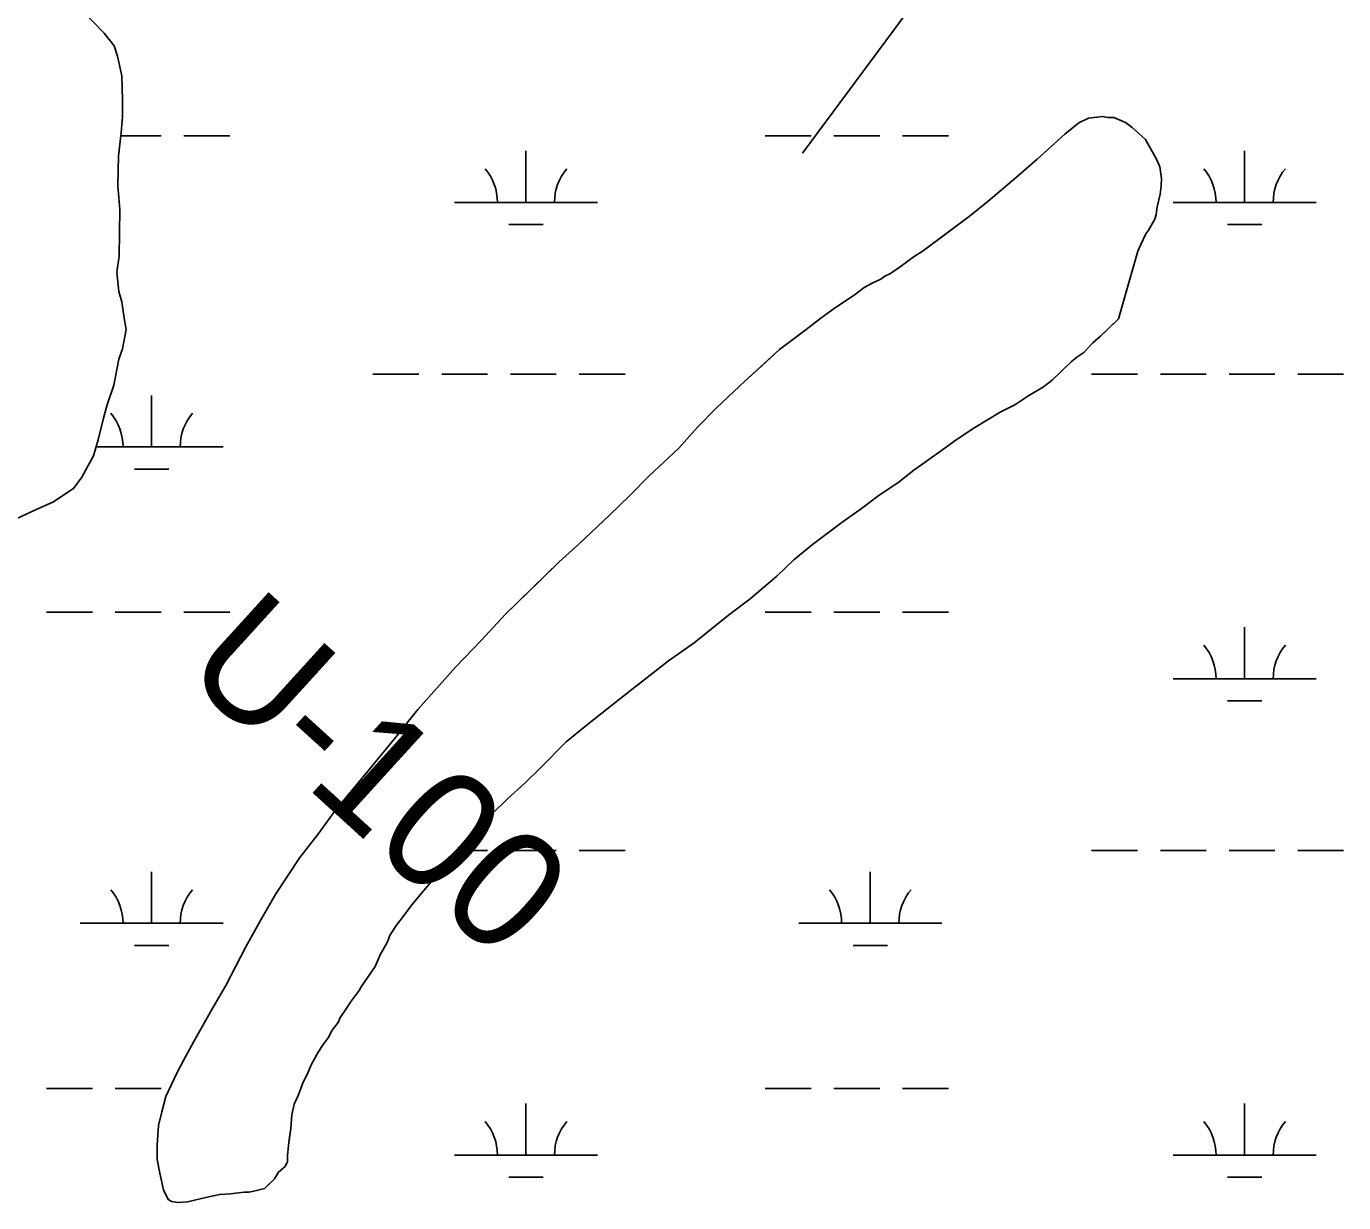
# Model space of a CAD drawing. Extents: x 3281947 to 3319794, y 715894 to 741249.
# Drawn here: x 3295401 to 3296321, y 734623 to 735444 of the extents above; entities that cross this region are included whole.
import ezdxf

# ---------------------------------------------------------------- set-up
doc = ezdxf.new("R2010")
doc.units = 0
for name, color, linetype in [('V-RIVR-RANG-IDEN', 7, 'Continuous'), ('V-SITE-VEGE', 7, 'Continuous'), ('V-TOPO-MAJR', 7, 'Continuous'), ('V-TOPO-SHOR', 7, 'Continuous'), ('V-WETL-SWMP', 7, 'Continuous')]:
    doc.layers.add(name, color=color, linetype=linetype)

msp = doc.modelspace()

# ---------------------------------------------------------------- linework, layer by layer
at = {"layer": 'V-SITE-VEGE'}
for points in [[(3295386.95, 735097.28), (3295407.03, 735106.56), (3295419.08, 735111.97), (3295433.58, 735121.33), (3295439.28, 735129.22), (3295447.48, 735144.26), (3295450.83, 735155.38), (3295454.23, 735169.69), (3295456.77, 735179.23), (3295461.76, 735193.52), (3295465.23, 735211.81), (3295467.72, 735218.96), (3295470.32, 735232.48), (3295468.84, 735240.48), (3295467.41, 735251.67), (3295465.12, 735258.89), (3295463.73, 735272.47), (3295465.48, 735283.61), (3295465.96, 735316.32), (3295464.62, 735333.09), (3295464.92, 735353.83), (3295466.75, 735369.76), (3295467.71, 735380.91), (3295467.89, 735392.88), (3295467.34, 735409.64), (3295464.35, 735423.24), (3295462.06, 735430.46), (3295455.01, 735439.34), (3295438.5, 735456.33)], [(3296184.66, 735302.01), (3296186.06, 735304.7), (3296188.85, 735309.41), (3296189.58, 735312.8), (3296190.35, 735318.22), (3296192.52, 735327.01), (3296193.29, 735332.43), (3296193.37, 735337.86), (3296192.14, 735346.03), (3296190.18, 735350.82), (3296187.54, 735355.61), (3296183.57, 735362.47), (3296182.26, 735365.2), (3296172.88, 735373.5), (3296168.18, 735376.97), (3296160.09, 735380.5), (3296156.01, 735380.56), (3296151.95, 735381.3), (3296148.54, 735380.68), (3296142.42, 735380.09), (3296135.58, 735376.81), (3296125.95, 735368.81), (3296106.66, 735351.45), (3296092.2, 735338.78), (3296072.24, 735322.11), (3296059.17, 735311.45), (3296026.19, 735286.84), (3296020.7, 735283.54), (3296011.77, 735276.89), (3296004.21, 735271.57), (3296000.11, 735269.6), (3295997.36, 735267.6), (3295991.88, 735264.97), (3295985.72, 735261.68), (3295978.84, 735256.35), (3295965.81, 735247.73), (3295955.5, 735240.42), (3295945.19, 735232.43), (3295926.63, 735218.46), (3295902.52, 735196.43), (3295882.53, 735177.73), (3295869.41, 735164.35), (3295856.28, 735149.62), (3295835.6, 735130.25), (3295821.8, 735116.2), (3295808, 735102.84), (3295786.63, 735082.8), (3295772.85, 735070.11), (3295734.92, 735033.36), (3295718.34, 735015.29), (3295700.39, 734996.55), (3295674.12, 734967.08), (3295657.49, 734946.29)], [(3295657.49, 734946.29), (3295640.18, 734925.51), (3295616.64, 734896.68), (3295604.15, 734879.9), (3295591.68, 734863.8), (3295574.97, 734838.25), (3295564.5, 734820.08), (3295554.02, 734801.23), (3295540.01, 734774.29), (3295530.24, 734757.46), (3295517.66, 734735.25), (3295510.67, 734722.45), (3295505.77, 734713.02), (3295498.04, 734696.85), (3295495.16, 734686.03), (3295492.97, 734676.55), (3295492.08, 734662.98), (3295491.92, 734652.8), (3295493.8, 734643.26), (3295496.34, 734631.68), (3295499.63, 734624.83), (3295502.32, 734623.43), (3295506.38, 734622.69), (3295513.18, 734623.26), (3295526.82, 734626.44), (3295535.67, 734628.34), (3295543.15, 734628.9), (3295552.68, 734630.11), (3295556.08, 734630.06), (3295559.48, 734630.68), (3295566.98, 734632.6), (3295573.88, 734639.29), (3295576.67, 734644), (3295581.48, 734647.99), (3295582.9, 734651.37), (3295582.96, 734655.44), (3295583.76, 734662.9), (3295585.3, 734674.42), (3295586.13, 734683.92), (3295587.6, 734691.36), (3295590.41, 734697.43), (3295593.96, 734706.88), (3295596.76, 734712.27), (3295599.58, 734719.02), (3295604.48, 734727.77), (3295607.95, 734733.15), (3295611.42, 734737.85), (3295614.23, 734743.24), (3295618.39, 734748.6), (3295619.8, 734751.98), (3295622.58, 734756.01), (3295627.45, 734763.4), (3295633, 734770.78), (3295634.4, 734773.48), (3295644.13, 734787.59), (3295647.65, 734795.68), (3295652.54, 734804.43), (3295654.66, 734809.83), (3295659.53, 734817.23), (3295662.3, 734820.58), (3295669.93, 734830.64), (3295678.24, 734840.7), (3295694.85, 734860.14), (3295707.96, 734873.51), (3295725.25, 734893.61), (3295736.98, 734904.97), (3295748.69, 734915.66), (3295759.73, 734926.35), (3295777.67, 734944.4), (3295791.43, 734955.73), (3295814.81, 734974.38), (3295849.18, 735001), (3295867.04, 735013.62), (3295891.12, 735032.94), (3295906.23, 735044.25), (3295924.82, 735060.25), (3295936.55, 735071.61), (3295949.62, 735082.28), (3295970.23, 735097.57), (3295983.97, 735107.54), (3295996.34, 735116.85), (3296009.38, 735125.48), (3296020.39, 735134.13), (3296038.24, 735146.76), (3296049.92, 735155.4), (3296062.96, 735164.03), (3296080.78, 735174.61), (3296091.05, 735179.88), (3296099.98, 735185.85), (3296110.95, 735192.47), (3296117.13, 735197.13), (3296130.23, 735209.82), (3296134.36, 735213.16), (3296139.17, 735216.47), (3296145.39, 735223.17), (3296150.89, 735227.84), (3296163.31, 735239.87), (3296176.95, 735287.19), (3296179.07, 735291.91), (3296182.58, 735299.33), (3296184.66, 735302.01)]]:
    msp.add_lwpolyline(points, dxfattribs=at)
at = {"layer": 'V-TOPO-MAJR'}
msp.add_lwpolyline([(3295942.71, 735355.63), (3296306.46, 735846.31)], dxfattribs=at)
at = {"layer": 'V-TOPO-SHOR'}
for points in [[(3295616.64, 734896.68), (3295640.18, 734925.51), (3295657.49, 734946.29), (3295674.12, 734967.08), (3295700.39, 734996.55), (3295718.34, 735015.29), (3295734.92, 735033.36), (3295759.06, 735056.75), (3295772.85, 735070.11), (3295786.63, 735082.8), (3295808, 735102.84), (3295821.8, 735116.2), (3295835.6, 735130.25), (3295856.28, 735149.62), (3295869.41, 735164.35), (3295882.53, 735177.73), (3295902.52, 735196.43), (3295914.23, 735207.11), (3295926.63, 735218.46), (3295945.19, 735232.43), (3295955.5, 735240.42), (3295965.81, 735247.73), (3295978.84, 735256.35), (3295985.72, 735261.68), (3295991.88, 735264.97), (3295997.36, 735267.6), (3296000.11, 735269.6), (3296004.21, 735271.57), (3296011.77, 735276.89), (3296020.7, 735283.54), (3296026.19, 735286.84), (3296037.86, 735295.49), (3296047.49, 735302.81), (3296059.17, 735311.45), (3296072.24, 735322.11), (3296092.2, 735338.78), (3296106.66, 735351.45), (3296125.95, 735368.81), (3296135.58, 735376.81), (3296142.42, 735380.09), (3296148.54, 735380.68), (3296151.95, 735381.3), (3296156.01, 735380.56), (3296160.09, 735380.5), (3296168.18, 735376.97), (3296172.88, 735373.5), (3296182.26, 735365.2), (3296183.57, 735362.47), (3296187.54, 735355.61), (3296190.18, 735350.82), (3296192.14, 735346.03), (3296193.37, 735337.86), (3296193.29, 735332.43), (3296192.52, 735327.01), (3296190.35, 735318.22), (3296189.58, 735312.8), (3296188.85, 735309.41), (3296186.06, 735304.7), (3296184.66, 735302.01), (3296182.58, 735299.33), (3296179.07, 735291.91), (3296176.95, 735287.19), (3296163.31, 735239.87)], [(3296163.31, 735239.87), (3296155.03, 735231.85), (3296150.89, 735227.84), (3296145.39, 735223.17), (3296139.17, 735216.47), (3296134.36, 735213.16), (3296130.23, 735209.82), (3296122.65, 735202.47), (3296117.13, 735197.13), (3296110.95, 735192.47), (3296099.98, 735185.85), (3296091.05, 735179.88), (3296080.78, 735174.61), (3296062.96, 735164.02), (3296049.92, 735155.4), (3296038.24, 735146.76), (3296020.39, 735134.13), (3296009.38, 735125.48), (3295996.34, 735116.85), (3295983.97, 735107.54), (3295970.23, 735097.57), (3295949.62, 735082.28), (3295936.55, 735071.61), (3295924.82, 735060.25), (3295906.23, 735044.25), (3295891.12, 735032.94), (3295867.04, 735013.62), (3295849.19, 735001), (3295832, 734987.69), (3295814.81, 734974.38), (3295791.43, 734955.73), (3295777.67, 734944.4), (3295759.72, 734926.35), (3295748.69, 734915.66), (3295736.98, 734904.97), (3295725.25, 734893.61), (3295707.96, 734873.51), (3295694.85, 734860.14), (3295678.24, 734840.7), (3295669.93, 734830.64), (3295662.3, 734820.58), (3295659.53, 734817.23), (3295654.66, 734809.83), (3295652.54, 734804.43), (3295647.65, 734795.68), (3295644.13, 734787.59), (3295639.96, 734781.54), (3295634.4, 734773.48), (3295633, 734770.78), (3295627.45, 734763.4), (3295622.58, 734756.01), (3295619.8, 734751.98), (3295618.39, 734748.6), (3295614.23, 734743.24), (3295611.42, 734737.85), (3295607.95, 734733.15), (3295604.48, 734727.77), (3295599.58, 734719.02), (3295596.76, 734712.27), (3295593.96, 734706.88), (3295590.41, 734697.43), (3295587.6, 734691.36), (3295586.13, 734683.91), (3295585.3, 734674.42), (3295584.52, 734668.32), (3295583.76, 734662.9), (3295582.96, 734655.44), (3295582.9, 734651.37), (3295581.49, 734647.99), (3295576.67, 734644), (3295573.88, 734639.29), (3295570.43, 734635.94), (3295566.98, 734632.6), (3295559.48, 734630.68), (3295556.08, 734630.06), (3295552.68, 734630.11), (3295543.15, 734628.9), (3295535.67, 734628.34), (3295526.82, 734626.44), (3295513.18, 734623.26), (3295506.38, 734622.69), (3295502.32, 734623.43), (3295499.63, 734624.83), (3295496.34, 734631.68), (3295493.8, 734643.26), (3295491.92, 734652.8), (3295492.08, 734662.98), (3295492.97, 734676.55), (3295495.16, 734686.03), (3295498.04, 734696.85), (3295505.77, 734713.02), (3295510.67, 734722.45), (3295517.66, 734735.25), (3295530.24, 734757.46), (3295540.01, 734774.29), (3295554.02, 734801.23), (3295564.5, 734820.08), (3295574.97, 734838.25), (3295591.68, 734863.8), (3295604.15, 734879.9), (3295616.64, 734896.68)]]:
    msp.add_lwpolyline(points, dxfattribs=at)
at = {"layer": 'V-WETL-SWMP'}
for p, q in [((3295466.5, 735367.68), (3295494.72, 735367.68)), ((3295510.72, 735367.68), (3295542.72, 735367.68)), ((3295916.63, 735367.68), (3295948.63, 735367.68)), ((3295964.63, 735367.68), (3295996.63, 735367.68)), ((3296012.63, 735367.68), (3296044.63, 735367.68)), ((3295749.56, 735321.25), (3295749.56, 735357.25)), ((3296251.47, 735321.25), (3296251.47, 735357.25)), ((3295699.56, 735321.25), (3295799.56, 735321.25)), ((3296201.47, 735321.25), (3296301.47, 735321.25)), ((3295737.56, 735305.82), (3295761.56, 735305.82)), ((3296239.47, 735305.82), (3296263.47, 735305.82)), ((3295642.72, 735201.18), (3295674.72, 735201.18)), ((3295690.72, 735201.18), (3295722.72, 735201.18)), ((3295738.72, 735201.18), (3295770.72, 735201.18)), ((3295786.72, 735201.18), (3295818.72, 735201.18)), ((3296144.63, 735201.18), (3296176.63, 735201.18)), ((3296192.63, 735201.18), (3296224.63, 735201.18)), ((3296240.63, 735201.18), (3296272.63, 735201.18)), ((3296288.63, 735201.18), (3296320.63, 735201.18)), ((3295488.13, 735150.44), (3295488.13, 735186.44)), ((3295449.33, 735150.44), (3295538.13, 735150.44)), ((3295476.13, 735135.01), (3295500.13, 735135.01)), ((3295414.72, 735035.01), (3295446.72, 735035.01)), ((3295462.72, 735035.01), (3295494.72, 735035.01)), ((3295510.72, 735035.01), (3295542.72, 735035.01)), ((3295916.63, 735035.01), (3295948.63, 735035.01)), ((3295964.63, 735035.01), (3295996.63, 735035.01)), ((3296012.63, 735035.01), (3296044.63, 735035.01)), ((3296251.47, 734988.58), (3296251.47, 735024.58)), ((3296201.47, 734988.58), (3296301.47, 734988.58)), ((3296239.47, 734973.15), (3296263.47, 734973.15)), ((3295703.05, 734868.51), (3295722.72, 734868.51)), ((3295738.72, 734868.51), (3295770.72, 734868.51)), ((3295786.72, 734868.51), (3295818.72, 734868.51)), ((3296144.63, 734868.51), (3296176.63, 734868.51)), ((3296192.63, 734868.51), (3296224.63, 734868.51)), ((3296240.63, 734868.51), (3296272.63, 734868.51)), ((3296288.63, 734868.51), (3296320.63, 734868.51)), ((3295488.13, 734817.76), (3295488.13, 734853.76)), ((3295990.04, 734817.76), (3295990.04, 734853.76)), ((3295438.13, 734817.76), (3295538.13, 734817.76)), ((3295940.04, 734817.76), (3296040.04, 734817.76)), ((3295476.13, 734802.33), (3295500.13, 734802.33)), ((3295978.04, 734802.33), (3296002.04, 734802.33)), ((3295414.72, 734702.33), (3295446.72, 734702.33)), ((3295462.72, 734702.33), (3295494.72, 734702.33)), ((3295916.63, 734702.33), (3295948.63, 734702.33)), ((3295964.63, 734702.33), (3295996.63, 734702.33)), ((3296012.63, 734702.33), (3296044.63, 734702.33)), ((3295749.56, 734655.9), (3295749.56, 734691.9)), ((3296251.47, 734655.9), (3296251.47, 734691.9)), ((3295699.56, 734655.9), (3295799.56, 734655.9)), ((3296201.47, 734655.9), (3296301.47, 734655.9)), ((3295737.56, 734640.47), (3295761.56, 734640.47)), ((3296239.47, 734640.47), (3296263.47, 734640.47))]:
    msp.add_line(p, q, dxfattribs=at)
for points in [[(3295470.32, 735232.48), (3295468.84, 735240.48), (3295467.41, 735251.67), (3295465.12, 735258.89), (3295463.72, 735272.47), (3295465.48, 735283.61), (3295465.96, 735316.32), (3295464.62, 735333.09), (3295464.92, 735353.83), (3295466.75, 735369.76), (3295467.71, 735380.91), (3295467.89, 735392.88), (3295467.34, 735409.64), (3295464.35, 735423.24), (3295462.06, 735430.46), (3295455.01, 735439.34), (3295438.5, 735456.34)], [(3296188.85, 735309.41), (3296189.58, 735312.8), (3296190.35, 735318.22), (3296192.52, 735327.01), (3296193.29, 735332.43), (3296193.37, 735337.86), (3296192.14, 735346.03), (3296190.18, 735350.82), (3296187.54, 735355.61), (3296183.57, 735362.47), (3296182.26, 735365.2), (3296172.88, 735373.5), (3296168.18, 735376.97), (3296160.09, 735380.49), (3296156.01, 735380.56), (3296151.95, 735381.3), (3296148.54, 735380.68), (3296142.42, 735380.09), (3296135.58, 735376.81), (3296125.95, 735368.81), (3296106.66, 735351.45), (3296092.2, 735338.78), (3296072.24, 735322.11), (3296059.17, 735311.45), (3296026.18, 735286.84), (3296020.7, 735283.54), (3296011.77, 735276.89), (3296004.21, 735271.57), (3296000.1, 735269.6), (3295997.36, 735267.6), (3295991.88, 735264.97), (3295985.72, 735261.68), (3295978.84, 735256.35), (3295965.81, 735247.73), (3295955.5, 735240.42), (3295945.19, 735232.43), (3295926.63, 735218.46), (3295902.52, 735196.43), (3295882.53, 735177.73), (3295869.41, 735164.35), (3295856.28, 735149.62), (3295835.6, 735130.25), (3295821.8, 735116.2), (3295808, 735102.84), (3295786.64, 735082.8), (3295772.85, 735070.12), (3295734.92, 735033.36), (3295718.34, 735015.29), (3295700.39, 734996.55), (3295674.12, 734967.08), (3295657.49, 734946.29), (3295640.18, 734925.51), (3295616.64, 734896.68)], [(3295616.64, 734896.68), (3295604.15, 734879.9), (3295591.67, 734863.8), (3295574.97, 734838.25), (3295564.5, 734820.08), (3295554.02, 734801.23), (3295540.01, 734774.29), (3295530.24, 734757.46), (3295517.66, 734735.25), (3295510.67, 734722.45), (3295505.77, 734713.02), (3295498.04, 734696.85), (3295495.16, 734686.03), (3295492.97, 734676.55), (3295492.08, 734662.98), (3295491.92, 734652.8), (3295493.8, 734643.26), (3295496.34, 734631.68), (3295499.63, 734624.83), (3295502.32, 734623.43), (3295506.38, 734622.69), (3295513.18, 734623.26), (3295526.82, 734626.44), (3295535.68, 734628.34), (3295543.15, 734628.9), (3295552.68, 734630.11), (3295556.08, 734630.06), (3295559.48, 734630.68), (3295566.98, 734632.6), (3295573.88, 734639.29), (3295576.67, 734643.99), (3295581.49, 734647.99), (3295582.9, 734651.37), (3295582.96, 734655.44), (3295583.76, 734662.9), (3295585.3, 734674.42), (3295586.13, 734683.91), (3295587.6, 734691.36), (3295590.41, 734697.43), (3295593.96, 734706.88), (3295596.76, 734712.27), (3295599.58, 734719.02), (3295604.47, 734727.77), (3295607.95, 734733.15), (3295611.42, 734737.85), (3295614.23, 734743.23), (3295618.38, 734748.6), (3295619.8, 734751.98), (3295622.58, 734756.01), (3295627.45, 734763.4), (3295633, 734770.78), (3295634.4, 734773.48), (3295644.13, 734787.59), (3295647.65, 734795.68), (3295652.54, 734804.43), (3295654.66, 734809.83), (3295659.53, 734817.23), (3295662.3, 734820.58), (3295669.93, 734830.65), (3295678.24, 734840.7), (3295694.84, 734860.14), (3295707.96, 734873.51), (3295725.25, 734893.61), (3295736.98, 734904.97), (3295748.69, 734915.66), (3295759.72, 734926.35), (3295777.67, 734944.4), (3295791.43, 734955.73), (3295814.81, 734974.38), (3295849.19, 735001), (3295867.04, 735013.62), (3295891.12, 735032.94), (3295906.23, 735044.25), (3295924.82, 735060.25), (3295936.55, 735071.61), (3295949.62, 735082.28), (3295970.23, 735097.57), (3295983.97, 735107.54), (3295996.34, 735116.85), (3296009.38, 735125.48), (3296020.38, 735134.13), (3296038.24, 735146.76), (3296049.92, 735155.4), (3296062.96, 735164.02), (3296080.79, 735174.61), (3296091.05, 735179.88), (3296099.98, 735185.85), (3296110.95, 735192.47), (3296117.13, 735197.13), (3296130.24, 735209.82), (3296134.36, 735213.16), (3296139.17, 735216.47), (3296145.39, 735223.17), (3296150.89, 735227.84), (3296163.31, 735239.86), (3296176.96, 735287.19), (3296179.07, 735291.91), (3296182.58, 735299.33), (3296184.66, 735302.01), (3296186.06, 735304.7), (3296188.85, 735309.41)], [(3295256.13, 735044.16), (3295264.17, 735048.83), (3295276.99, 735052.63), (3295285.83, 735056.49), (3295304.28, 735063.4), (3295309.9, 735065.71), (3295329.99, 735075.78), (3295348.44, 735082.69), (3295372.51, 735091.91), (3295386.95, 735097.28), (3295407.03, 735106.56), (3295419.08, 735111.97), (3295433.58, 735121.33), (3295439.28, 735129.22), (3295447.48, 735144.26), (3295450.83, 735155.38), (3295454.23, 735169.69), (3295456.77, 735179.23), (3295461.76, 735193.52), (3295465.23, 735211.81), (3295467.72, 735218.96), (3295470.32, 735232.48)]]:
    msp.add_lwpolyline(points, dxfattribs=at)
for centre, start, end in [((3295694.32, 735321.73), 359.22818, 40.77184), ((3295804.81, 735321.73), 139.22818, 180.77184), ((3296196.23, 735321.73), 359.22818, 40.77184), ((3296306.71, 735321.73), 139.22818, 180.77184), ((3295432.88, 735150.91), 359.22818, 40.77184), ((3295543.37, 735150.91), 139.22818, 180.77184), ((3296196.23, 734989.05), 359.22818, 40.77184), ((3296306.71, 734989.05), 139.22818, 180.77184), ((3295432.88, 734818.24), 359.22818, 40.77184), ((3295543.37, 734818.24), 139.22818, 180.77184), ((3295934.79, 734818.24), 359.22818, 40.77184), ((3296045.28, 734818.24), 139.22818, 180.77184), ((3295694.32, 734656.38), 359.22818, 40.77184), ((3295804.81, 734656.38), 139.22818, 180.77184), ((3296196.23, 734656.38), 359.22818, 40.77184), ((3296306.71, 734656.38), 139.22818, 180.77184)]:
    msp.add_arc(centre, 35.25, start, end, dxfattribs=at)

# ---------------------------------------------------------------- texts
at = {"layer": 'V-RIVR-RANG-IDEN'}
msp.add_text('U-100', height=83, rotation=317.71533, dxfattribs=at).set_placement((3295507.62, 734993.36))

doc.saveas('drawing.dxf')
